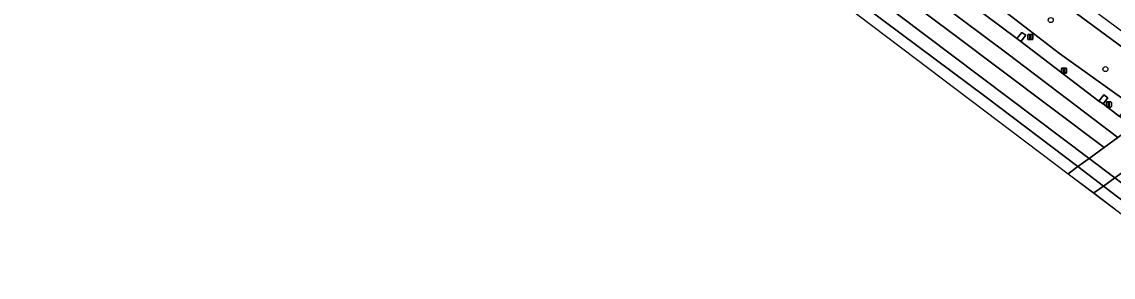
# Model space of a CAD drawing. Extents: x 158352 to 159489, y 383828 to 384603.
# Drawn here: x 158367.8 to 158580, y 384049.1 to 384098.8 of the extents above; entities that cross this region are included whole.
import ezdxf

# ---------------------------------------------------------------- set-up
doc = ezdxf.new("R2010")
doc.units = 0
for name, color, linetype in [('IMGEO_Berm_groen', 7, 'Continuous'), ('IMGEO_Boom', 7, 'Continuous'), ('IMGEO_Dek', 7, 'Continuous'), ('IMGEO_Gemengd_bos', 7, 'Continuous'), ('IMGEO_Groenvoorziening', 7, 'Continuous'), ('IMGEO_Lichtmast', 7, 'Continuous'), ('IMGEO_Rijbaan_lokaal_open', 7, 'Continuous'), ('IMGEO_Rijbaan_regionaal_gesloten', 7, 'Continuous'), ('IMGEO_Terreindeel_open', 7, 'Continuous'), ('IMGEO_Verkeerseiland_gesloten', 7, 'Continuous'), ('IMGEO_Voetpad_open', 7, 'Continuous')]:
    doc.layers.add(name, color=color, linetype=linetype)

msp = doc.modelspace()

# ---------------------------------------------------------------- linework, layer by layer
at = {"layer": 'IMGEO_Berm_groen'}
msp.add_lwpolyline([(158437.85, 384173.42), (158394.27, 384204.28), (158371.09, 384220.57), (158369.07, 384218.72), (158371.46, 384217.17), (158414.77, 384186.65), (158455.36, 384157.8), (158475.33, 384143.39), (158494.5, 384129.4), (158515.11, 384114.18), (158555.25, 384084.17), (158573.11, 384070.63), (158575.28, 384072.22), (158538.3, 384100.07), (158516.37, 384116.41), (158496.38, 384131.21), (158476.63, 384145.61)], close=True, dxfattribs=at)
msp.add_lwpolyline([(158546, 384107), (158561.25, 384095.54), (158562.18, 384096.75), (158562.96, 384096.18), (158562, 384094.95), (158577.19, 384083.37), (158578.15, 384084.61), (158578.9, 384084.02), (158578, 384082.83), (158581.21, 384080.37), (158581.95, 384081.33), (158582.39, 384081), (158582.93, 384081.78), (158582.06, 384083.68), (158569.55, 384092.63), (158516.45, 384133.54)], dxfattribs=at)
at = {"layer": 'IMGEO_Boom'}
for centre in [(158567.83, 384099.14), (158578.44, 384089.6)]:
    msp.add_circle(centre, 0.489, dxfattribs=at)
at = {"layer": 'IMGEO_Dek'}
msp.add_lwpolyline([(158597.85, 384049.13), (158599.61, 384050.41), (158601.78, 384052), (158610.24, 384058.18), (158611.3, 384058.95), (158606.22, 384062.83), (158604.12, 384064.43), (158598.85, 384068.45), (158597.46, 384069.51), (158593.86, 384072.26), (158589.87, 384075.29), (158584.78, 384079.18), (158583.75, 384078.42), (158575.28, 384072.22), (158573.11, 384070.63), (158571.23, 384069.26), (158583.35, 384060.1)], close=True, dxfattribs=at)
at = {"layer": 'IMGEO_Gemengd_bos'}
for points in [[(158383.31, 384238.72), (158386.66, 384237.65), (158444.59, 384195.58), (158469.11, 384176.32), (158500, 384154.1), (158590.96, 384087.08), (158592.32, 384085.84)], [(158591.27, 384076.65), (158589.87, 384075.29), (158591.16, 384076.21), (158598.01, 384080.68), (158600.99, 384082.61), (158514.88, 384146.45), (158500, 384157.67), (158490.13, 384165.11)]]:
    msp.add_lwpolyline(points, dxfattribs=at)
at = {"layer": 'IMGEO_Groenvoorziening'}
for points in [[(158386.68, 384225.59), (158472.15, 384164), (158493.66, 384149.13), (158516.45, 384133.54), (158569.55, 384092.63), (158582.06, 384083.68), (158582.93, 384081.78), (158582.39, 384081), (158584.78, 384079.18), (158589.87, 384075.29), (158591.27, 384076.65)], [(158592.32, 384085.84), (158590.96, 384087.08), (158500, 384154.1), (158469.11, 384176.32), (158444.59, 384195.58)]]:
    msp.add_lwpolyline(points, dxfattribs=at)
at = {"layer": 'IMGEO_Lichtmast'}
for p, q in [((158563.35, 384095.45), (158563.35, 384096.25)), ((158563.35, 384096.25), (158563.35, 384095.45)), ((158563.45, 384096.35), (158564.24, 384096.35)), ((158564.24, 384096.35), (158563.45, 384096.35)), ((158564.34, 384096.25), (158564.34, 384095.45)), ((158564.34, 384095.45), (158564.34, 384096.25)), ((158564.24, 384095.35), (158563.45, 384095.35)), ((158563.45, 384095.35), (158564.24, 384095.35)), ((158569.91, 384088.9), (158569.91, 384089.7)), ((158569.91, 384089.7), (158569.91, 384088.9)), ((158570.01, 384089.8), (158570.8, 384089.8)), ((158570.8, 384089.8), (158570.01, 384089.8)), ((158570.9, 384089.7), (158570.9, 384088.9)), ((158570.9, 384088.9), (158570.9, 384089.7)), ((158570.8, 384088.8), (158570.01, 384088.8)), ((158570.01, 384088.8), (158570.8, 384088.8)), ((158578.63, 384082.33), (158578.63, 384083.13)), ((158578.63, 384083.13), (158578.63, 384082.33)), ((158578.73, 384083.23), (158579.52, 384083.23)), ((158579.52, 384083.23), (158578.73, 384083.23)), ((158579.62, 384083.13), (158579.62, 384082.33)), ((158579.62, 384082.33), (158579.62, 384083.13)), ((158579.52, 384082.23), (158578.73, 384082.23)), ((158578.73, 384082.23), (158579.52, 384082.23))]:
    msp.add_line(p, q, dxfattribs=at)
for points in [[(158563.77, 384096.22), (158563.92, 384096.22), (158563.92, 384095.47), (158563.77, 384095.47), (158563.77, 384096.22)], [(158570.33, 384089.68), (158570.48, 384089.68), (158570.48, 384088.93), (158570.33, 384088.93), (158570.33, 384089.68)], [(158579.05, 384083.1), (158579.2, 384083.1), (158579.2, 384082.35), (158579.05, 384082.35), (158579.05, 384083.1)]]:
    msp.add_lwpolyline(points, dxfattribs=at)
for centre, start, end in [((158563.45, 384096.25), 90, 180), ((158563.45, 384096.25), 90, 180), ((158564.24, 384096.25), 0, 90), ((158564.24, 384096.25), 360, 90), ((158563.45, 384095.45), 180, 270), ((158563.45, 384095.45), 180, 270), ((158564.24, 384095.45), 270, 0), ((158564.24, 384095.45), 270, 0), ((158570.01, 384089.7), 90, 180), ((158570.01, 384089.7), 90, 180), ((158570.8, 384089.7), 0, 90), ((158570.8, 384089.7), 360, 90), ((158570.01, 384088.9), 180, 270), ((158570.01, 384088.9), 180, 270), ((158570.8, 384088.9), 270, 0), ((158570.8, 384088.9), 270, 0), ((158578.73, 384083.13), 90, 180), ((158578.73, 384083.13), 90, 180), ((158579.52, 384083.13), 0, 90), ((158579.52, 384083.13), 360, 90), ((158578.73, 384082.33), 180, 270), ((158578.73, 384082.33), 180, 270), ((158579.52, 384082.33), 270, 0), ((158579.52, 384082.33), 270, 0)]:
    msp.add_arc(centre, 0.1, start, end, dxfattribs=at)
at = {"layer": 'IMGEO_Rijbaan_lokaal_open'}
for points in [[(158561.25, 384095.54), (158562, 384094.95), (158562.96, 384096.18), (158562.18, 384096.75)], [(158577.19, 384083.37), (158578, 384082.83), (158578.9, 384084.02), (158578.15, 384084.61)]]:
    msp.add_lwpolyline(points, close=True, dxfattribs=at)
at = {"layer": 'IMGEO_Rijbaan_regionaal_gesloten'}
for points in [[(158373.77, 384223.02), (158371.09, 384220.57), (158394.27, 384204.28), (158437.85, 384173.42), (158476.63, 384145.61), (158496.38, 384131.21), (158516.37, 384116.41), (158538.3, 384100.07), (158575.28, 384072.22), (158578.22, 384074.38), (158567.77, 384082.22), (158548.7, 384096.52), (158520.43, 384117.72), (158494.35, 384136.98), (158458.79, 384162.77), (158428.22, 384184.41), (158400.79, 384203.83)], [(158571.23, 384069.26), (158573.11, 384070.63), (158555.25, 384084.17), (158515.11, 384114.18), (158494.5, 384129.4), (158475.33, 384143.39), (158455.36, 384157.8), (158414.77, 384186.65), (158371.46, 384217.17), (158369.07, 384218.72), (158367.8, 384217.56), (158429.25, 384174.08), (158481.71, 384136.97)], [(158506.14, 384136.47), (158497.24, 384142.2), (158496.44, 384142.68), (158480.34, 384152.94), (158479.56, 384153.48), (158467.25, 384161.3), (158485.07, 384147.73), (158508.91, 384130.38), (158559.57, 384092.5), (158580.89, 384076.33), (158583.75, 384078.42), (158581.21, 384080.37), (158578, 384082.83), (158577.19, 384083.37), (158562, 384094.95), (158561.25, 384095.54), (158546, 384107), (158545.25, 384107.6), (158529.92, 384118.97), (158529.18, 384119.53), (158513.79, 384130.9), (158513.03, 384131.44)], [(158597.79, 384067.69), (158596.42, 384068.74), (158594.22, 384070.42), (158592.81, 384071.5), (158588.82, 384074.55), (158583.75, 384078.42), (158575.28, 384072.22), (158580.26, 384068.44), (158584.34, 384065.34), (158585.75, 384064.27), (158587.97, 384062.58), (158589.33, 384061.55), (158593.12, 384058.67), (158596.66, 384055.98), (158601.78, 384052), (158610.24, 384058.18), (158605.15, 384062.06), (158601.62, 384064.76)], [(158597.85, 384049.13), (158599.61, 384050.41), (158594.42, 384054.37), (158590.88, 384057.07), (158587.11, 384059.95), (158585.77, 384060.97), (158583.54, 384062.67), (158582.14, 384063.74), (158578.05, 384066.86), (158573.11, 384070.63), (158571.23, 384069.26), (158583.35, 384060.1)]]:
    msp.add_lwpolyline(points, close=True, dxfattribs=at)
msp.add_lwpolyline([(158520.43, 384117.72), (158548.7, 384096.52), (158567.77, 384082.22), (158578.22, 384074.38), (158580.89, 384076.33), (158559.57, 384092.5), (158508.91, 384130.38)], dxfattribs=at)
at = {"layer": 'IMGEO_Terreindeel_open'}
msp.add_lwpolyline([(158576.17, 384065.52), (158578.05, 384066.86), (158580.26, 384068.44), (158588.82, 384074.55), (158589.87, 384075.29), (158584.78, 384079.18), (158583.75, 384078.42), (158580.89, 384076.33), (158578.22, 384074.38), (158575.28, 384072.22), (158573.11, 384070.63), (158571.23, 384069.26)], close=True, dxfattribs=at)
at = {"layer": 'IMGEO_Verkeerseiland_gesloten'}
msp.add_lwpolyline([(158585.75, 384064.27), (158584.34, 384065.34), (158580.26, 384068.44), (158575.28, 384072.22), (158573.11, 384070.63), (158578.05, 384066.86), (158582.14, 384063.74), (158583.54, 384062.67), (158585.77, 384060.97), (158587.11, 384059.95), (158590.88, 384057.07), (158594.42, 384054.37), (158599.61, 384050.41), (158601.78, 384052), (158596.66, 384055.98), (158593.12, 384058.67), (158589.33, 384061.55), (158587.97, 384062.58)], close=True, dxfattribs=at)
at = {"layer": 'IMGEO_Voetpad_open'}
msp.add_lwpolyline([(158631.11, 384100.66), (158615.79, 384091.71), (158605.24, 384085.37), (158603.5, 384084.24), (158600.99, 384082.61), (158598.01, 384080.68), (158591.16, 384076.21), (158589.87, 384075.29), (158588.82, 384074.55), (158580.26, 384068.44), (158578.05, 384066.86), (158576.17, 384065.52), (158580.29, 384062.41)], dxfattribs=at)

doc.saveas('drawing.dxf')
